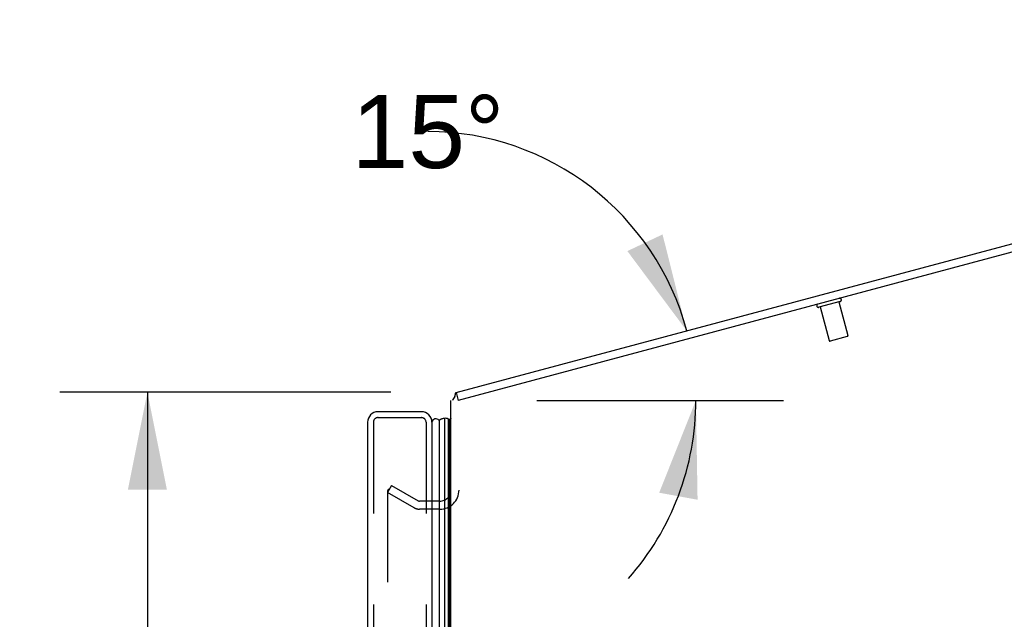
# Model space of a CAD drawing. Header units: inches. Extents: x 0 to 212, y 0 to 138.
# Tile 267 of 269: x 104 to 117, y 95 to 102. Entities that reach past the tile are written whole.
import ezdxf

# ---------------------------------------------------------------- set-up
doc = ezdxf.new("R2010")
doc.units = ezdxf.units.IN
doc.header["$LTSCALE"] = 11.6875
doc.header["$MEASUREMENT"] = 0
doc.linetypes.add('HIDDEN', pattern=[0.2, 0.1, -0.1])
doc.layers.get('0').update_dxf_attribs({"linetype": 'CONTINUOUS'})
for name, color, linetype in [('DEFAULT_2', 8, 'HIDDEN'), ('DIMENSIONS', 7, 'CONTINUOUS'), ('LEFTHAND_DOOR_ASSEMBLY', 7, 'CONTINUOUS'), ('RIGHTHAND_DOOR_ASSEMBLY', 7, 'CONTINUOUS')]:
    doc.layers.add(name, color=color, linetype=linetype)
doc.styles.get("Standard").update_dxf_attribs({"font": 'arial.ttf'})
doc.dimstyles.new('DIMSTYLE_1', dxfattribs={"dimtxt": 0.9375, "dimasz": 1.25, "dimexe": 0.09, "dimexo": 0.07, "dimgap": 0.0375, "dimtad": 0, "dimtih": 1, "dimtoh": 1, "dimzin": 4, "dimdsep": 46, "dimtxsty": 'Standard', "dimblk": '_FILLED', "dimblk1": '_FILLED', "dimblk2": '_FILLED', "dimcen": 0.09, "dimadec": 3, "dimazin": 1, "dimtfac": 1, "dimtdec": 3, "dimtofl": 0, "dimtmove": 0, "dimatfit": 3, "dimldrblk": '_FILLED', "dimfxl": 0, "dimtolj": 1, "dimtzin": 4, "dimarcsym": 0})
doc.dimstyles.new('DIMSTYLE_2', dxfattribs={"dimtxt": 0.9375, "dimasz": 1.25, "dimexe": 0.09, "dimexo": 0.07, "dimgap": 0.0375, "dimtad": 0, "dimtih": 1, "dimtoh": 1, "dimdec": 0, "dimzin": 4, "dimdsep": 46, "dimtxsty": 'Standard', "dimblk": '_FILLED', "dimblk1": '_FILLED', "dimblk2": '_FILLED', "dimcen": 0.09, "dimadec": 3, "dimazin": 1, "dimtfac": 1, "dimtdec": 3, "dimtofl": 0, "dimtmove": 0, "dimatfit": 3, "dimldrblk": '_FILLED', "dimfxl": 0, "dimtolj": 1, "dimtzin": 4, "dimarcsym": 0})

# ---------------------------------------------------------------- blocks, each defined once
blk = doc.blocks.new('*D11')
at = {"layer": 'DIMENSIONS', "color": 2, "linetype": 'Continuous'}
blk.add_line((110.881, 97.436), (114.046, 97.436), dxfattribs=at)
for start, end in [(15, 89.802), (-41.5179, 0)]:
    blk.add_arc((109.471, 97.436), 3.45, start, end, dxfattribs=at)
for points in [[(112.042, 99.351), (112.803, 98.329), (112.493, 99.565)], [(112.942, 96.161), (112.921, 97.436), (112.45, 96.251)]]:
    blk.add_solid(points, dxfattribs=at)
at = {"layer": 'DIMENSIONS', "color": 2, "linetype": 'Continuous', "insert": (109.483, 101.354), "char_height": 0.9375, "width": 2.08178, "attachment_point": 2, "line_spacing_factor": 0.9}
blk.add_mtext('15\\fgdt;{\\fgdt;~}', dxfattribs=at)
blk = doc.blocks.new('_FILLED')
at = {"color": 0, "linetype": 'ByBlock'}
blk.add_solid([(0, 0), (-1, 0.2), (-1, -0.2)], dxfattribs=at)
blk = doc.blocks.new('*D12')
at = {"layer": 'DIMENSIONS', "color": 2, "linetype": 'Continuous'}
for p, q in [((109.009, 97.54), (104.762, 97.54)), ((105.887, 97.54), (105.887, 68.477)), ((105.887, 37.54), (105.887, 66.602)), ((109.02, 37.54), (104.762, 37.54))]:
    blk.add_line(p, q, dxfattribs=at)
at = {"layer": 'DIMENSIONS', "color": 2, "linetype": 'Continuous', "xscale": 1.25, "yscale": 1.25, "zscale": 1.25}
for p, rotation in [((105.887, 97.54), 90), ((105.887, 37.54), 270)]:
    blk.add_blockref('_FILLED', p, dxfattribs=dict(at, rotation=rotation))
at = {"layer": 'DIMENSIONS', "color": 2, "linetype": 'Continuous', "insert": (105.887, 68.008), "char_height": 0.9375, "width": 3.27602, "attachment_point": 2, "line_spacing_factor": 0.9}
blk.add_mtext('60.00', dxfattribs=at)

msp = doc.modelspace()

# ---------------------------------------------------------------- linework, layer by layer
at = {"color": 7, "linetype": 'Continuous'}
for q in [(127.699, 102.32), (109.873, 97.436)]:
    msp.add_line((109.846, 97.536), q, dxfattribs=at)
at = {"color": 3, "linetype": 'Continuous'}
for p, q in [((127.663, 102.203), (109.873, 97.436)), ((109.78, 37.644), (109.78, 97.436))]:
    msp.add_line(p, q, dxfattribs=at)
at = {"color": 7, "linetype": 'Continuous'}
for points in [[(109.828, 97.485), (109.83, 97.487), (109.831, 97.489), (109.832, 97.491), (109.833, 97.493), (109.833, 97.496), (109.834, 97.499), (109.835, 97.502), (109.835, 97.505), (109.835, 97.508), (109.836, 97.513)], [(109.836, 97.513), (109.836, 97.516), (109.837, 97.519), (109.837, 97.522), (109.838, 97.524), (109.838, 97.526), (109.839, 97.528), (109.84, 97.53), (109.841, 97.532), (109.841, 97.533), (109.843, 97.534), (109.844, 97.535), (109.845, 97.536), (109.846, 97.536)]]:
    msp.add_lwpolyline(points, dxfattribs=at)
msp.add_arc((110.006, 97.345), 0.226, 141.6881, 156.352, dxfattribs=at)
at = {"layer": 'DEFAULT_2', "color": 8, "linetype": 'HIDDEN'}
for p, q in [((114.771, 98.704), (114.497, 98.63)), ((114.514, 98.635), (114.63, 98.203)), ((114.754, 98.699), (114.869, 98.267)), ((114.862, 98.255), (114.642, 98.196)), ((109.019, 96.344), (108.967, 96.254)), ((109.019, 96.344), (109.36, 96.148)), ((108.967, 96.274), (108.967, 38.805)), ((109.308, 96.058), (108.967, 96.254)), ((109.637, 96.144), (109.375, 96.144)), ((109.637, 96.04), (109.375, 96.04))]:
    msp.add_line(p, q, dxfattribs=at)
for points in [[(108.985, 96.294), (108.983, 96.294), (108.981, 96.294), (108.979, 96.293), (108.977, 96.292), (108.975, 96.291), (108.974, 96.29), (108.972, 96.288), (108.971, 96.287), (108.97, 96.285), (108.969, 96.283), (108.968, 96.281), (108.968, 96.279), (108.967, 96.276), (108.967, 96.274)], [(108.992, 96.292), (108.991, 96.293), (108.989, 96.294), (108.987, 96.294), (108.985, 96.294), (108.985, 96.294)]]:
    msp.add_lwpolyline(points, dxfattribs=at)
for centre, radius, start, end in [((114.765, 98.724), 0.0215, 285, 105), ((114.491, 98.651), 0.0215, 105, 285), ((114.86, 98.265), 0.01, 285, 15), ((114.639, 98.206), 0.01, 195, 285), ((109.637, 96.286), 0.246, 270, 360), ((109.637, 96.286), 0.142, 270, 360), ((109.375, 96.174), 0.03, 240, 270), ((109.375, 96.174), 0.134, 240, 270)]:
    msp.add_arc(centre, radius, start, end, dxfattribs=at)
at = {"layer": 'LEFTHAND_DOOR_ASSEMBLY', "color": 8, "linetype": 'HIDDEN'}
for p, q in [((108.785, 97.155), (108.785, 37.925)), ((108.845, 97.215), (109.4, 97.215)), ((109.46, 97.155), (109.46, 37.925))]:
    msp.add_line(p, q, dxfattribs=at)
at = {"layer": 'LEFTHAND_DOOR_ASSEMBLY', "color": 7, "linetype": 'Continuous'}
for p, q in [((109.749, 97.194), (109.745, 97.196)), ((109.752, 97.193), (109.749, 97.194)), ((109.755, 97.192), (109.752, 97.193)), ((109.759, 97.189), (109.755, 97.192))]:
    msp.add_line(p, q, dxfattribs=at)
msp.add_lwpolyline([(109.702, 97.205), (109.694, 97.205), (109.687, 97.204), (109.679, 97.202), (109.671, 97.2), (109.663, 97.198), (109.656, 97.195), (109.648, 97.191), (109.641, 97.187), (109.634, 97.182), (109.627, 97.177)], dxfattribs=at)
at = {"layer": 'LEFTHAND_DOOR_ASSEMBLY', "color": 8, "linetype": 'HIDDEN'}
for centre, start, end in [((108.845, 97.155), 90, 180), ((109.4, 97.155), 0, 90)]:
    msp.add_arc(centre, 0.06, start, end, dxfattribs=at)
at = {"layer": 'LEFTHAND_DOOR_ASSEMBLY', "color": 7, "linetype": 'Continuous'}
for start_param, end_param in [(3.143067, 3.608679), (2.795492, 2.881148)]:
    msp.add_ellipse((109.702, 96.94), major_axis=(0, -0.265), ratio=0.632157, start_param=start_param, end_param=end_param, dxfattribs=at)
at = {"layer": 'RIGHTHAND_DOOR_ASSEMBLY', "color": 3, "linetype": 'Continuous'}
for p, q in [((109.4, 97.29), (108.845, 97.29)), ((108.71, 97.155), (108.71, 37.925)), ((109.535, 97.155), (109.535, 37.925))]:
    msp.add_line(p, q, dxfattribs=at)
at = {"layer": 'RIGHTHAND_DOOR_ASSEMBLY', "color": 8, "linetype": 'HIDDEN'}
for p, q in [((108.785, 97.155), (108.785, 37.925)), ((108.845, 97.215), (109.4, 97.215)), ((109.46, 97.155), (109.46, 37.925))]:
    msp.add_line(p, q, dxfattribs=at)
at = {"layer": 'RIGHTHAND_DOOR_ASSEMBLY', "color": 7, "linetype": 'Continuous'}
for p, q in [((109.627, 97.177), (109.627, 37.903)), ((109.702, 37.874), (109.702, 97.205)), ((109.745, 97.196), (109.745, 37.883)), ((109.749, 97.194), (109.745, 97.196)), ((109.752, 97.193), (109.749, 97.194)), ((109.755, 97.192), (109.752, 97.193)), ((109.759, 97.189), (109.755, 97.192)), ((109.759, 97.189), (109.759, 37.89)), ((109.78, 97.208), (109.768, 97.187)), ((109.768, 97.187), (109.768, 37.892))]:
    msp.add_line(p, q, dxfattribs=at)
msp.add_lwpolyline([(109.702, 97.205), (109.694, 97.205), (109.687, 97.204), (109.679, 97.202), (109.671, 97.2), (109.663, 97.198), (109.656, 97.195), (109.648, 97.191), (109.641, 97.187), (109.634, 97.182), (109.627, 97.177)], dxfattribs=at)
at = {"layer": 'RIGHTHAND_DOOR_ASSEMBLY', "color": 3, "linetype": 'Continuous'}
for centre, start, end in [((108.845, 97.155), 90, 180), ((109.4, 97.155), 0, 90)]:
    msp.add_arc(centre, 0.135, start, end, dxfattribs=at)
at = {"layer": 'RIGHTHAND_DOOR_ASSEMBLY', "color": 8, "linetype": 'HIDDEN'}
for centre, start, end in [((108.845, 97.155), 90, 180), ((109.4, 97.155), 0, 90)]:
    msp.add_arc(centre, 0.06, start, end, dxfattribs=at)
at = {"layer": 'RIGHTHAND_DOOR_ASSEMBLY', "color": 7, "linetype": 'Continuous'}
for centre, radius, start, end in [((109.585, 97.15), 0.05, 32.6718, 174.7383), ((109.713, 97.149), 0.0569, 55.4331, 101.2885), ((109.756, 97.16), 0.03, 66.2022, 83.588)]:
    msp.add_arc(centre, radius, start, end, dxfattribs=at)
for start_param, end_param in [(-3.140119, -2.674506), (2.795492, 2.881148)]:
    msp.add_ellipse((109.702, 96.94), major_axis=(0, -0.265), ratio=0.632157, start_param=start_param, end_param=end_param, dxfattribs=at)

# ---------------------------------------------------------------- dimensions: what is measured, and where the dimension line sits
at = {"layer": 'DIMENSIONS', "color": 2, "linetype": 'Continuous'}
dim = msp.add_angular_dim_2l(base=(112.8913286, 97.8859958), line1=((110.7763042, 97.4356725), (110.8108048, 97.4356725)), line2=((112.7023465, 98.3015671), (112.7356715, 98.3104966)), dimstyle='DIMSTYLE_2', dxfattribs=at)
dim.commit()
dim.dimension.update_dxf_attribs({"geometry": '*D11', "text_midpoint": (109.4827042, 100.8857126), "dimtype": 162})
dim = msp.add_linear_dim(base=(105.887, 97.54), p1=(109.09, 37.54), p2=(109.079, 97.54), angle=90, dimstyle='DIMSTYLE_1', dxfattribs=at)
dim.commit()
dim.dimension.update_dxf_attribs({"geometry": '*D12', "text_midpoint": (105.88, 67.534), "dimtype": 160})

doc.saveas('drawing.dxf')
